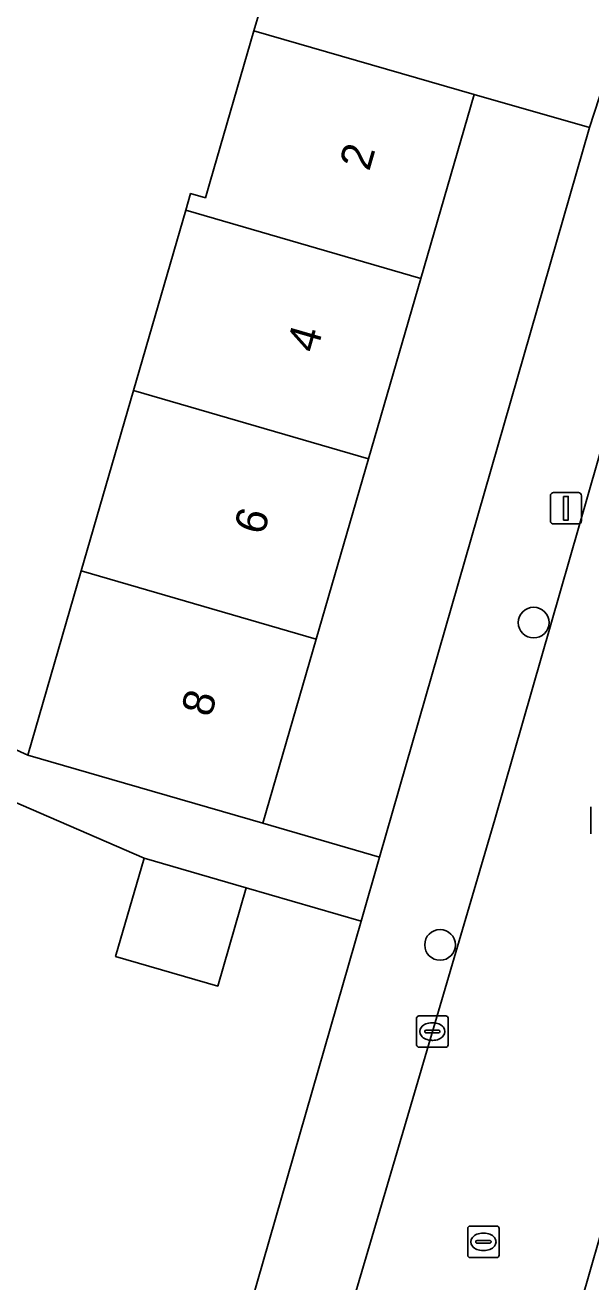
# Model space of a CAD drawing. Extents: x 159817 to 160765, y 380688 to 381638.
# Drawn here: x 160439.6 to 160457.61, y 381313.83 to 381353.83 of the extents above; entities that cross this region are included whole.
import ezdxf

# ---------------------------------------------------------------- set-up
doc = ezdxf.new("R2010")
doc.units = 0
for name, color, linetype in [('IMGEO_Boom', 7, 'Continuous'), ('IMGEO_Erf', 7, 'Continuous'), ('IMGEO_Kolk', 7, 'Continuous'), ('IMGEO_Lichtmast', 7, 'Continuous'), ('IMGEO_Pand', 7, 'Continuous'), ('IMGEO_Pand_nummerreeks', 7, 'Continuous'), ('IMGEO_Rijbaan_lokaal_open', 7, 'Continuous'), ('IMGEO_Rioolput', 7, 'Continuous'), ('IMGEO_Voetpad_open', 7, 'Continuous')]:
    doc.layers.add(name, color=color, linetype=linetype)

msp = doc.modelspace()

# ---------------------------------------------------------------- linework, layer by layer
at = {"layer": 'IMGEO_Boom'}
for centre in [(160455.788, 381334.813), (160452.809, 381324.556)]:
    msp.add_circle(centre, 0.489, dxfattribs=at)
at = {"layer": 'IMGEO_Erf'}
for points in [[(160444.715, 381347.933), (160444.87, 381348.467), (160445.342, 381348.331), (160445.491, 381348.846), (160446.884, 381353.648), (160447.541, 381355.853), (160437.661, 381359.775), (160436.448, 381356.743), (160433.477, 381357.932), (160430.516, 381350.532), (160433.601, 381349.247), (160432.54, 381346.699), (160431.125, 381343.303), (160427.602, 381344.771), (160425.768, 381340.14), (160429.106, 381338.826), (160427.97, 381335.938), (160439.687, 381330.597), (160441.387, 381336.457), (160443.051, 381342.194)], [(160457.564, 381350.566), (160453.89, 381351.616), (160452.192, 381345.761), (160450.527, 381340.022), (160448.863, 381334.284), (160447.165, 381328.431), (160450.883, 381327.352)]]:
    msp.add_lwpolyline(points, close=True, dxfattribs=at)
msp.add_lwpolyline([(160399.174, 381302.587), (160441.741, 381298.109), (160442.351, 381298.396), (160442.693, 381298.896), (160450.297, 381325.316), (160446.642, 381326.376), (160445.733, 381323.245), (160442.482, 381324.188), (160443.391, 381327.319), (160438.271, 381329.538)], dxfattribs=at)
at = {"layer": 'IMGEO_Kolk'}
for p, q in [((160452.063, 381321.373), (160452.063, 381322.225)), ((160452.138, 381322.299), (160452.99, 381322.299)), ((160452.551, 381322.079), (160452.576, 381322.079)), ((160453.064, 381322.225), (160453.064, 381321.373)), ((160452.322, 381321.793), (160452.322, 381321.805)), ((160452.76, 381321.756), (160452.362, 381321.756)), ((160452.365, 381321.842), (160452.763, 381321.842)), ((160452.806, 381321.805), (160452.806, 381321.793)), ((160452.99, 381321.299), (160452.138, 381321.299)), ((160452.574, 381321.519), (160452.549, 381321.519))]:
    msp.add_line(p, q, dxfattribs=at)
for points in [[(160452.063, 381321.373), (160452.063, 381322.225)], [(160452.138, 381322.299), (160452.99, 381322.299)], [(160453.064, 381322.225), (160453.064, 381321.373)], [(160452.99, 381321.299), (160452.138, 381321.299)]]:
    msp.add_lwpolyline(points, dxfattribs=at)
for centre, radius, start, end in [((160452.14, 381322.223), 0.0765, 91.552, 178.448), ((160452.14, 381322.223), 0.0765, 91.552, 178.448), ((160452.988, 381322.223), 0.0765, 1.552, 88.448), ((160452.988, 381322.223), 0.0765, 1.552, 88.448), ((160452.362, 381321.802), 0.0403, 85.8775, 175.7526), ((160452.359, 381321.792), 0.0366, 178.938, 274.7102), ((160452.763, 381321.799), 0.043, 264.8664, 352.4533), ((160452.767, 381321.804), 0.0386, 1.7309, 96.639), ((160452.14, 381321.375), 0.0765, 181.552, 268.448), ((160452.14, 381321.375), 0.0765, 181.552, 268.448), ((160452.988, 381321.375), 0.0765, 271.552, 358.448), ((160452.988, 381321.375), 0.0765, 271.552, 358.448)]:
    msp.add_arc(centre, radius, start, end, dxfattribs=at)
for centre, major_axis, ratio, start_param, end_param in [((160452.55, 381321.799), (-0.387, 0.002), 0.722429, 4.712389, 7.853982), ((160452.575, 381321.799), (-0.39, 0.002), 0.717154, 1.570796, 4.712389)]:
    msp.add_ellipse(centre, major_axis=major_axis, ratio=ratio, start_param=start_param, end_param=end_param, dxfattribs=at)
at = {"layer": 'IMGEO_Lichtmast'}
for p, q in [((160456.321, 381338.052), (160456.321, 381338.852)), ((160456.321, 381338.852), (160456.321, 381338.052)), ((160456.421, 381338.952), (160457.211, 381338.952)), ((160457.211, 381338.952), (160456.421, 381338.952)), ((160457.311, 381338.852), (160457.311, 381338.052)), ((160457.311, 381338.052), (160457.311, 381338.852)), ((160457.211, 381337.952), (160456.421, 381337.952)), ((160456.421, 381337.952), (160457.211, 381337.952))]:
    msp.add_line(p, q, dxfattribs=at)
msp.add_lwpolyline([(160456.741, 381338.827), (160456.891, 381338.827), (160456.891, 381338.077), (160456.741, 381338.077), (160456.741, 381338.827)], dxfattribs=at)
for centre, start, end in [((160456.421, 381338.852), 90, 180), ((160456.421, 381338.852), 90, 180), ((160457.211, 381338.852), 0, 90), ((160457.211, 381338.852), 360, 90), ((160456.421, 381338.052), 180, 270), ((160456.421, 381338.052), 180, 270), ((160457.211, 381338.052), 270, 0), ((160457.211, 381338.052), 270, 0)]:
    msp.add_arc(centre, 0.1, start, end, dxfattribs=at)
at = {"layer": 'IMGEO_Pand'}
for points in [[(160452.192, 381345.761), (160453.89, 381351.616), (160446.884, 381353.648), (160445.491, 381348.846), (160445.342, 381348.331), (160444.87, 381348.467), (160444.715, 381347.933)], [(160452.192, 381345.761), (160444.715, 381347.933), (160443.051, 381342.194), (160450.527, 381340.022)], [(160441.387, 381336.457), (160448.863, 381334.284), (160450.527, 381340.022), (160443.051, 381342.194)], [(160441.387, 381336.457), (160439.687, 381330.597), (160442.364, 381329.824), (160447.165, 381328.431), (160448.863, 381334.284)], [(160445.733, 381323.245), (160446.642, 381326.376), (160443.391, 381327.319), (160442.482, 381324.188)]]:
    msp.add_lwpolyline(points, close=True, dxfattribs=at)
at = {"layer": 'IMGEO_Rijbaan_lokaal_open'}
msp.add_lwpolyline([(160464.037, 381336.508), (160464.597, 381338.49), (160465.648, 381342.023), (160459.02, 381344.1), (160454.554, 381328.548), (160451.733, 381318.945), (160450.643, 381315.276), (160449.383, 381311.002), (160447.107, 381303.084), (160453.806, 381301.044), (160459.052, 381319.285), (160459.275, 381319.973), (160464.002, 381336.43)], close=True, dxfattribs=at)
at = {"layer": 'IMGEO_Rioolput'}
for p, q in [((160457.608, 381328.095), (160457.608, 381328.947)), ((160453.688, 381314.681), (160453.688, 381315.533)), ((160453.763, 381315.607), (160454.615, 381315.607)), ((160454.176, 381315.387), (160454.201, 381315.387)), ((160454.689, 381315.533), (160454.689, 381314.681)), ((160453.947, 381315.101), (160453.947, 381315.113)), ((160454.385, 381315.064), (160453.987, 381315.064)), ((160453.99, 381315.15), (160454.388, 381315.15)), ((160454.431, 381315.113), (160454.431, 381315.101)), ((160454.615, 381314.607), (160453.763, 381314.607)), ((160454.199, 381314.827), (160454.174, 381314.827))]:
    msp.add_line(p, q, dxfattribs=at)
for points in [[(160457.608, 381328.095), (160457.608, 381328.947)], [(160453.688, 381314.681), (160453.688, 381315.533)], [(160453.763, 381315.607), (160454.615, 381315.607)], [(160454.689, 381315.533), (160454.689, 381314.681)], [(160454.615, 381314.607), (160453.763, 381314.607)]]:
    msp.add_lwpolyline(points, dxfattribs=at)
for centre, radius, start, end in [((160453.765, 381315.531), 0.0765, 91.552, 178.448), ((160453.765, 381315.531), 0.0765, 91.552, 178.448), ((160454.613, 381315.531), 0.0765, 1.552, 88.448), ((160454.613, 381315.531), 0.0765, 1.552, 88.448), ((160453.987, 381315.11), 0.0403, 85.8775, 175.7526), ((160453.984, 381315.1), 0.0366, 178.938, 274.7102), ((160454.388, 381315.107), 0.043, 264.8664, 352.4533), ((160454.392, 381315.112), 0.0386, 1.7309, 96.639), ((160453.765, 381314.683), 0.0765, 181.552, 268.448), ((160453.765, 381314.683), 0.0765, 181.552, 268.448), ((160454.613, 381314.683), 0.0765, 271.552, 358.448), ((160454.613, 381314.683), 0.0765, 271.552, 358.448)]:
    msp.add_arc(centre, radius, start, end, dxfattribs=at)
for centre, major_axis, ratio, start_param, end_param in [((160454.175, 381315.107), (-0.387, 0.002), 0.722429, 4.712389, 7.853982), ((160454.2, 381315.107), (-0.39, 0.002), 0.717154, 1.570796, 4.712389)]:
    msp.add_ellipse(centre, major_axis=major_axis, ratio=ratio, start_param=start_param, end_param=end_param, dxfattribs=at)
at = {"layer": 'IMGEO_Voetpad_open'}
for points in [[(160462.86, 381366.399), (160461.779, 381366.216), (160461.98, 381365.487), (160461.884, 381365.081), (160461.49, 381363.709), (160458.829, 381354.443), (160457.564, 381350.566), (160450.883, 381327.352), (160450.297, 381325.316), (160442.693, 381298.896), (160441.164, 381293.666), (160429.386, 381252.74)], [(160437.661, 381359.775), (160447.541, 381355.853), (160446.884, 381353.648), (160453.89, 381351.616), (160457.564, 381350.566), (160458.829, 381354.443), (160456.669, 381355.304), (160451.35, 381357.426), (160450.664, 381357.7), (160451.054, 381358.878), (160449.008, 381359.745), (160448.489, 381358.567), (160444.164, 381360.293), (160439.079, 381362.321)], [(160431.805, 381250), (160443.219, 381289.584), (160444.209, 381293.015), (160445.751, 381298.364), (160446.355, 381300.465), (160447.107, 381303.084), (160449.383, 381311.002), (160450.643, 381315.276), (160451.733, 381318.945), (160454.554, 381328.548), (160459.02, 381344.1)], [(160438.271, 381329.538), (160443.391, 381327.319), (160446.642, 381326.376), (160450.297, 381325.316), (160450.883, 381327.352), (160447.165, 381328.431), (160442.364, 381329.824), (160439.687, 381330.597), (160427.97, 381335.938)], [(160459.275, 381319.973), (160459.052, 381319.285), (160453.806, 381301.044), (160453.058, 381298.443), (160448.891, 381284.104), (160448.277, 381281.978), (160448.115, 381281.324)]]:
    msp.add_lwpolyline(points, dxfattribs=at)

# ---------------------------------------------------------------- texts
at = {"layer": 'IMGEO_Pand_nummerreeks'}
for s, p in [('2', (160450.551, 381349.154)), ('4', (160448.871, 381343.359)), ('6', (160447.19, 381337.563)), ('8', (160445.509, 381331.77))]:
    msp.add_text(s, height=1, rotation=73.8248, dxfattribs=at).set_placement(p)

doc.saveas('drawing.dxf')
